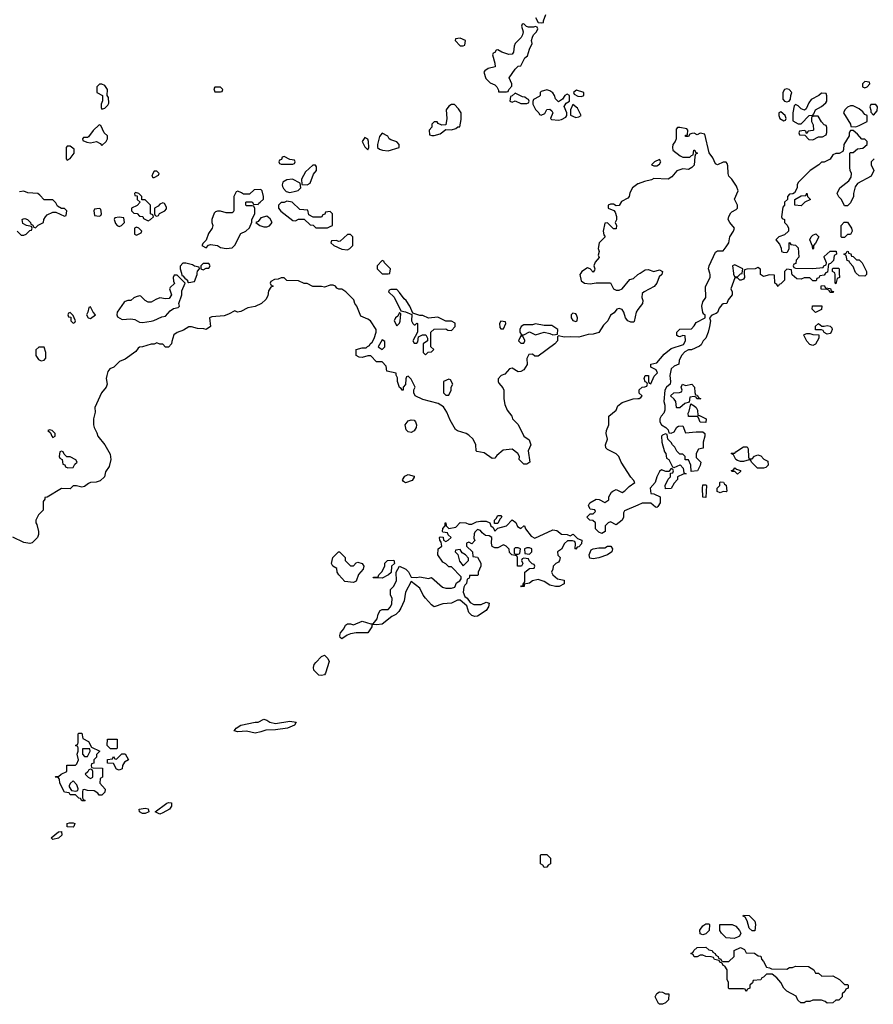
# Model space of a CAD drawing. Header units: inches. Extents: x 2701323 to 2964515, y 494916 to 722124.
# Tile 261 of 656: x 2825720 to 2831629, y 604938 to 611754. Entities that reach past the tile are written whole.
import ezdxf

# ---------------------------------------------------------------- set-up
doc = ezdxf.new("R2010")
doc.units = ezdxf.units.IN
doc.header["$MEASUREMENT"] = 0
for name, color, linetype in [('C8620', 7, 'Continuous'), ('C8621', 7, 'Continuous'), ('C8630', 7, 'Continuous'), ('C8631', 7, 'Continuous')]:
    doc.layers.add(name, color=color, linetype=linetype)

msp = doc.modelspace()

# ---------------------------------------------------------------- linework, layer by layer
at = {"layer": 'C8620', "color": 2, "elevation": 2}
for points in [[(2830000, 609747.2), (2829987.7, 609730), (2829974.6, 609665.4), (2829970, 609661.2), (2829950, 609660.9), (2829929.5, 609669.5), (2829913.2, 609690), (2829902, 609730), (2829890, 609748), (2829870, 609755.3), (2829854, 609750), (2829836, 609724), (2829810, 609708), (2829790.8, 609670), (2829761.1, 609638.9), (2829730, 609589), (2829690, 609578), (2829655.3, 609575.3), (2829590, 609556), (2829530, 609559.3), (2829490, 609555.3), (2829450, 609566), (2829442, 609558), (2829442, 609530), (2829424.7, 609510), (2829310, 609424), (2829285.2, 609425.2), (2829270, 609438), (2829244.7, 609435.3), (2829231.1, 609408.9), (2829233.7, 609366.3), (2829210, 609329.3), (2829190, 609319.3), (2829170, 609316), (2829130, 609342), (2829110, 609338), (2829078.8, 609301.2), (2829054, 609290), (2829032.7, 609267.3), (2829032, 609250), (2829038, 609238), (2829065.4, 609205.4), (2829071.3, 609190), (2829072, 609130), (2829078.8, 609090), (2829094.8, 609050), (2829126, 609010), (2829131.3, 608990), (2829170.6, 608950.6), (2829210, 608872), (2829246, 608846), (2829258, 608810), (2829241, 608770), (2829251.3, 608690), (2829230, 608678), (2829210, 608678), (2829178, 608710), (2829179, 608730), (2829169, 608750), (2829130, 608782), (2829067.1, 608772.9), (2829022.8, 608737.2), (2829010, 608718), (2828990, 608715.3), (2828935.5, 608755.5), (2828884.5, 608764.5), (2828879, 608770), (2828877.2, 608810), (2828859, 608850), (2828830, 608877.2), (2828810, 608889), (2828750, 608908), (2828738, 608918), (2828700.9, 608980.9), (2828676.5, 609036.5), (2828652.9, 609072.9), (2828616.5, 609096.5), (2828510, 609124), (2828458, 609150), (2828448, 609170), (2828448.4, 609191.6), (2828458, 609210), (2828430, 609266), (2828410, 609286), (2828398, 609282), (2828392.7, 609267.3), (2828391.6, 609228.4), (2828374, 609210), (2828374, 609190), (2828368.4, 609188.4), (2828362, 609202), (2828348.4, 609208.4), (2828335.3, 609250), (2828334.6, 609274.6), (2828326, 609294), (2828326, 609306), (2828262, 609322), (2828256.4, 609356.4), (2828230, 609386), (2828190, 609386), (2828150, 609426), (2828130, 609426), (2828090, 609415.3), (2828070, 609418), (2828048.9, 609428.9), (2828048.7, 609471.3), (2828090, 609482), (2828118, 609482), (2828127.3, 609492.7), (2828142, 609498), (2828146, 609510), (2828159, 609521), (2828174, 609546), (2828188.7, 609590), (2828188.7, 609610), (2828148, 609670), (2828130, 609682), (2828081.2, 609701.2), (2828054, 609770), (2828039, 609790), (2828033.6, 609813.6), (2827978, 609870), (2827950, 609888), (2827928.9, 609888.9), (2827915.3, 609895.3), (2827906, 609910), (2827890, 609915.3), (2827870, 609915.3), (2827830, 609902), (2827810, 609908), (2827750, 609906), (2827710, 609928), (2827688.4, 609928.4), (2827650, 609946), (2827570, 609948.7), (2827550, 609968), (2827530, 609968), (2827510, 609958), (2827483.6, 609956.4), (2827458, 609942), (2827454, 609930), (2827458, 609918), (2827474, 609910), (2827458, 609902), (2827443.6, 609876.4), (2827436.9, 609843.1), (2827423.6, 609816.4), (2827394, 609790), (2827350, 609768), (2827299.8, 609760.2), (2827250, 609734), (2827229, 609729), (2827210, 609738), (2827165.4, 609714.6), (2827135.3, 609704.7), (2827050, 609698), (2827034, 609690), (2827042, 609630), (2827010, 609608.7), (2826994, 609614), (2826950, 609615.3), (2826910, 609628.7), (2826890, 609628), (2826855.3, 609604.7), (2826810, 609588.7), (2826787.1, 609572.9), (2826772.7, 609527.3), (2826772, 609510), (2826750, 609486), (2826730, 609486), (2826710, 609508), (2826690, 609508), (2826670, 609518), (2826651.1, 609508.9), (2826630, 609508.7), (2826571.1, 609488.9), (2826550, 609488), (2826539.6, 609480.4), (2826523.6, 609456.4), (2826450, 609404), (2826411.1, 609388.9), (2826371, 609349), (2826343.5, 609336.5), (2826330, 609318), (2826322.8, 609290), (2826318.8, 609270), (2826324.7, 609230), (2826318, 609210), (2826286.8, 609170), (2826241, 609070), (2826242, 609038), (2826231.3, 608990), (2826231.3, 608950), (2826236, 608930), (2826254.4, 608894.4), (2826261, 608870), (2826310.7, 608810.7), (2826345.8, 608745.8), (2826350.6, 608710), (2826339.9, 608660.1), (2826315.3, 608624.7), (2826306.8, 608590), (2826278.4, 608561.6), (2826250, 608552.3), (2826210.7, 608549.3), (2826196, 608544), (2826170, 608522), (2826150, 608518), (2826114, 608526), (2826090, 608526), (2826070, 608506), (2826010, 608508), (2825910, 608448), (2825894, 608446), (2825894, 608434), (2825882, 608418), (2825882, 608358), (2825850, 608326), (2825832, 608290), (2825832, 608270), (2825838.8, 608258.8), (2825851, 608211), (2825850.9, 608189.1), (2825844.7, 608170), (2825806.4, 608133.6), (2825790, 608129), (2825750, 608135.3), (2825672.1, 608172.1)], [(2826839.3, 610000), (2826843.6, 609983.6), (2826850, 609982), (2826863.6, 609963.6), (2826882, 609950), (2826882, 609942), (2826890, 609934), (2826930, 609942), (2826949, 609990), (2826949.4, 610000)], [(2828224, 610000), (2828230, 609994), (2828270, 609994), (2828282, 609998), (2828282.3, 610000)], [(2829605, 610000), (2829598, 609990), (2829607.3, 609947.3), (2829630, 609931), (2829670, 609926), (2829711.6, 609931.6), (2829810, 609932), (2829831.6, 609891.6), (2829850, 609882), (2829870, 609882), (2829890, 609892), (2829944.7, 609955.3), (2829970, 609962), (2829998, 609990), (2830000, 609991.2)], [(2830000, 608393.4), (2829906, 608354), (2829899.6, 608340.4), (2829898.8, 608310), (2829890, 608288.7), (2829850, 608258), (2829810, 608278), (2829794, 608270), (2829774, 608250), (2829774, 608210), (2829750, 608198), (2829730, 608206), (2829706, 608230), (2829706, 608270), (2829687.3, 608287.3), (2829666, 608290), (2829646, 608310), (2829670, 608334), (2829690, 608334), (2829706, 608350), (2829702, 608362), (2829670, 608366), (2829666, 608370), (2829658, 608390), (2829666, 608410), (2829710, 608434), (2829731.6, 608431.6), (2829770, 608412), (2829798, 608430), (2829798, 608450), (2829816.4, 608483.6), (2829826, 608490), (2829850, 608502), (2829890, 608482), (2829910, 608492), (2829938, 608522), (2829978, 608550), (2829970, 608566), (2829950, 608586), (2829884, 608690), (2829868, 608730), (2829850, 608748), (2829790, 608778), (2829778, 608790), (2829775.3, 608810), (2829788.7, 608850), (2829779, 608890), (2829781.2, 608910), (2829799, 608950), (2829798, 609010), (2829848, 609050), (2829860.2, 609079.8), (2829890, 609104.7), (2829966, 609130), (2830000, 609131.3)]]:
    msp.add_lwpolyline(points, dxfattribs=at)
for points in [[(2826810, 609986), (2826790, 609986), (2826782, 609970), (2826784.7, 609944.7), (2826792, 609928), (2826761, 609899), (2826758, 609890), (2826772, 609850), (2826755.3, 609824.7), (2826730, 609822), (2826690, 609828.7), (2826662, 609818), (2826630, 609798), (2826610, 609798), (2826589.4, 609809.4), (2826559, 609839), (2826550, 609842), (2826525.4, 609834.6), (2826511.1, 609828.9), (2826490.7, 609809.3), (2826470, 609809), (2826450, 609804), (2826442.5, 609797.5), (2826396, 609730), (2826391.6, 609711.6), (2826398, 609698), (2826430, 609678.8), (2826490, 609684), (2826518, 609678), (2826550, 609661), (2826570, 609658), (2826630, 609666.8), (2826649.1, 609670.9), (2826703.1, 609696.9), (2826730, 609702), (2826762, 609738), (2826784.7, 609755.3), (2826818, 609762), (2826826, 609770), (2826822, 609790), (2826842, 609850), (2826842, 609878), (2826866, 609930)], [(2828330, 609886), (2828290, 609886), (2828278, 609882), (2828274, 609870), (2828312.7, 609832.7), (2828358, 609738), (2828391.6, 609731.6), (2828434, 609714), (2828432, 609670), (2828442, 609650), (2828450, 609642), (2828458, 609642), (2828470, 609654), (2828474, 609650), (2828474, 609590), (2828442, 609530), (2828450, 609514), (2828470, 609514), (2828476.4, 609523.6), (2828482, 609558), (2828508, 609572), (2828532.7, 609572.7), (2828542, 609550), (2828542, 609530), (2828514, 609510), (2828514, 609450), (2828530, 609434), (2828547.3, 609452.7), (2828570, 609454), (2828586, 609470), (2828566, 609490), (2828566, 609590), (2828590, 609612), (2828670, 609614), (2828683.6, 609603.6), (2828710, 609602), (2828735.3, 609630), (2828734, 609654), (2828710, 609668), (2828670, 609666), (2828613.6, 609693.6), (2828550, 609688.7), (2828510, 609706), (2828490, 609706), (2828442, 609722), (2828422, 609770), (2828395.3, 609810), (2828381.2, 609821.2), (2828350, 609866)], [(2826210, 609766), (2826198, 609762), (2826191.6, 609728.4), (2826182, 609710), (2826194, 609690), (2826210, 609686), (2826246, 609710), (2826228.4, 609728.4)], [(2826070, 609726), (2826058, 609722), (2826054, 609710), (2826058, 609698), (2826074, 609694), (2826074, 609670), (2826090, 609654), (2826102, 609658), (2826106, 609670), (2826098, 609690), (2826090, 609706)], [(2828350, 609726), (2828338, 609702), (2828322, 609690), (2828312, 609670), (2828330, 609634), (2828350, 609654), (2828352.9, 609667.1), (2828358, 609718)], [(2829550, 609722), (2829538, 609710), (2829538, 609690), (2829550, 609672), (2829570, 609664.7), (2829578, 609670), (2829582, 609690), (2829575.3, 609710), (2829570, 609718)], [(2829050, 609666), (2829042, 609650), (2829043.6, 609623.6), (2829050, 609614), (2829070, 609614), (2829086, 609650), (2829082, 609662)], [(2829290, 609648.7), (2829270, 609642), (2829210, 609642), (2829192, 609630), (2829182, 609610), (2829182, 609590), (2829192.7, 609572.7), (2829210, 609572), (2829250, 609594), (2829290, 609572), (2829350, 609592), (2829390, 609582), (2829410, 609572), (2829430, 609574), (2829442, 609578), (2829446, 609610), (2829403.6, 609636.4), (2829350, 609638)], [(2829190, 609566), (2829174, 609530), (2829190, 609514), (2829210, 609514), (2829218, 609530), (2829216.4, 609536.4), (2829202, 609562)], [(2825852.7, 609487.3), (2825832, 609468), (2825831.3, 609430), (2825850, 609402), (2825870, 609392), (2825890, 609398), (2825902, 609410), (2825902, 609450), (2825890, 609486)], [(2828230, 609538), (2828202, 609490), (2828230, 609472), (2828248, 609490), (2828247.3, 609527.3)], [(2828690, 609266), (2828654, 609250), (2828654, 609170), (2828670, 609154), (2828690, 609154), (2828706, 609190), (2828706, 609210), (2828718, 609230), (2828702, 609262)], [(2828430, 608895.3), (2828410, 608902), (2828394.6, 608914.6), (2828388, 608950), (2828410, 608978), (2828430, 608984.7), (2828450, 608981), (2828461, 608970), (2828466, 608950), (2828464.7, 608930), (2828450, 608908)], [(2825930, 608915.3), (2825914, 608910), (2825934, 608894), (2825942, 608870), (2825950, 608862), (2825966, 608870), (2825966, 608890), (2825946, 608910)], [(2826010, 608766), (2825998, 608762), (2825994, 608730), (2825998, 608718), (2826014, 608710), (2826018, 608678), (2826032.7, 608672.7), (2826038, 608658), (2826052.7, 608652.7), (2826090, 608654), (2826103.1, 608676.9), (2826118, 608690), (2826110, 608706), (2826070, 608728), (2826047.3, 608727.3), (2826027.3, 608747.3), (2826022, 608762)], [(2828390, 608548.7), (2828376.4, 608556.4), (2828369, 608569), (2828386, 608594), (2828410, 608604.7), (2828450, 608594), (2828450, 608586), (2828436, 608564)], [(2829190, 608232), (2829210, 608251.3), (2829214, 608250), (2829222, 608230), (2829259.8, 608179.8), (2829285.4, 608165.4), (2829410, 608222.8), (2829438, 608218), (2829470, 608192), (2829510, 608191.3), (2829530, 608182), (2829552, 608192), (2829582, 608162), (2829612, 608150), (2829610, 608126), (2829590, 608106), (2829578, 608102), (2829570, 608088), (2829566, 608090), (2829567.3, 608127.3), (2829562, 608142), (2829547.3, 608147.3), (2829512.7, 608147.3), (2829491.6, 608128.4), (2829471.1, 608088.9), (2829442, 608070), (2829446.4, 608046.4), (2829462, 608030), (2829458, 608010), (2829450, 607998), (2829431.1, 607988.9), (2829412, 607970), (2829411.3, 607950), (2829402, 607930), (2829411.3, 607910), (2829442.5, 607882.5), (2829490, 607874), (2829490, 607848), (2829454, 607830), (2829429.3, 607829.3), (2829390, 607839), (2829350, 607865.2), (2829310, 607879), (2829270.9, 607869.1), (2829250, 607854), (2829212.7, 607847.3), (2829211.3, 607830), (2829190, 607828.7), (2829194, 607834), (2829206, 607834), (2829206, 607846), (2829216.4, 607863.6), (2829218, 607930), (2829250, 607954), (2829282, 607958), (2829286, 607970), (2829282, 607982), (2829267.3, 607987.3), (2829247.3, 608007.3), (2829242, 608022), (2829210, 608026), (2829198, 608022), (2829194, 608010), (2829202, 607990), (2829194, 607970), (2829166, 607970), (2829166, 608030), (2829162, 608042), (2829126, 608050), (2829110, 608066), (2829108, 608088), (2829088.4, 608108.4), (2829070, 608118), (2829030, 608098), (2829010, 608098), (2828990, 608108), (2828986, 608130), (2828988, 608170), (2828970, 608182), (2828944, 608184), (2828921.2, 608201.2), (2828910, 608218), (2828890, 608226), (2828870, 608206), (2828865.4, 608194.6), (2828864.7, 608164.7), (2828871.6, 608148.4), (2828850, 608126), (2828830, 608138), (2828814, 608130), (2828814, 608110), (2828854, 608070), (2828858, 608038), (2828890, 608034), (2828912, 607992), (2828912, 607970), (2828894, 607930), (2828894, 607910), (2828890, 607906), (2828834, 607906), (2828834, 607894), (2828830, 607886), (2828818, 607882), (2828812, 607850), (2828801, 607839), (2828795.3, 607824.7), (2828791, 607790), (2828802, 607762), (2828818, 607750), (2828839.6, 607719.6), (2828864.7, 607704.7), (2828913.6, 607706.4), (2828950, 607722), (2828970, 607714), (2828964.7, 607690), (2828950, 607664), (2828890, 607626), (2828870, 607622.7), (2828850, 607629.2), (2828829, 607650), (2828815.3, 607695.3), (2828770, 607735.3), (2828750, 607735.3), (2828710, 607716), (2828650, 607709.3), (2828590, 607689.3), (2828570, 607704), (2828529, 607750), (2828514, 607770), (2828490, 607818), (2828430, 607866), (2828391.3, 607790), (2828381, 607730), (2828358.8, 607681.2), (2828343.6, 607656.4), (2828323.6, 607636.4), (2828296.9, 607623.1), (2828230, 607568.7), (2828190, 607564), (2828170, 607568), (2828158, 607562), (2828158, 607550), (2828130, 607508.7), (2828050, 607508.7), (2828010, 607502), (2827986, 607494), (2827950, 607468.7), (2827938, 607478), (2827935.3, 607490), (2827942, 607510), (2827963.1, 607536.9), (2827976.4, 607563.6), (2827988.4, 607571.6), (2828010, 607571.3), (2828030, 607564.7), (2828090, 607591.3), (2828150, 607572), (2828167.3, 607572.7), (2828193.6, 607606.4), (2828201.2, 607638.8), (2828216.4, 607663.6), (2828230, 607672), (2828270, 607672), (2828288, 607690), (2828295.3, 607710), (2828298, 607750), (2828286, 607770), (2828286, 607810), (2828308, 607830), (2828328.7, 607870), (2828326, 607930), (2828348.4, 607971.6), (2828394, 607950), (2828412.7, 607932.7), (2828430, 607894), (2828470, 607892), (2828490, 607898), (2828550, 607886), (2828570, 607892), (2828646, 607826), (2828670, 607818.8), (2828710, 607818.8), (2828733.2, 607826.8), (2828744.7, 607855.3), (2828766, 607870), (2828776.4, 607883.6), (2828776.4, 607896.4), (2828710, 607966), (2828690, 607966), (2828670, 607988), (2828650, 607998), (2828615.3, 608050), (2828618, 608090), (2828642, 608110), (2828638, 608138), (2828628, 608150), (2828626, 608170), (2828630, 608174), (2828652.7, 608172.7), (2828654, 608150), (2828670, 608142), (2828686, 608150), (2828706, 608170), (2828687.3, 608187.3), (2828682, 608202), (2828650, 608206), (2828646, 608210), (2828648.4, 608231.6), (2828666, 608250), (2828666, 608270), (2828670, 608272), (2828672, 608250), (2828690, 608232), (2828739, 608241), (2828770, 608274), (2828808.4, 608271.6), (2828830, 608262), (2828850, 608262), (2828883.1, 608276.9), (2828910, 608282), (2828950, 608282), (2828974, 608270), (2828982, 608250), (2828998, 608238), (2829010, 608214), (2829030, 608234), (2829090, 608251), (2829130, 608291.3), (2829153.7, 608273.7), (2829165.4, 608245.4)], [(2829030, 608266), (2829007.3, 608267.3), (2829006, 608290), (2829019, 608301), (2829030, 608322), (2829050, 608322), (2829058, 608310), (2829044.7, 608295.3)], [(2828010, 607974), (2828030, 607974), (2828050, 607994), (2828062, 607998), (2828092, 607990), (2828102, 607970), (2828098, 607950), (2828066, 607914), (2828050, 607868), (2828030, 607858), (2827970, 607866), (2827928.7, 607910), (2827918, 607930), (2827915.3, 607955.3), (2827888.7, 607970), (2827878, 607990), (2827888.7, 608030), (2827926, 608070), (2827934, 608070), (2827974, 608030), (2827974, 608010)], [(2828770, 608086), (2828738, 608082), (2828734, 608070), (2828752, 608052), (2828764.7, 608004.7), (2828790, 607974), (2828828, 608010), (2828827.3, 608027.3), (2828806, 608050), (2828783.1, 608063.1)], [(2829170, 608098), (2829150, 608098), (2829142, 608090), (2829142, 608062), (2829150, 608054), (2829170, 608054), (2829182, 608058), (2829186, 608090)], [(2829250, 608098), (2829230, 608098), (2829214, 608090), (2829218, 608058), (2829250, 608054), (2829266, 608070), (2829266, 608090)], [(2829690, 608020.9), (2829667, 608027), (2829661.2, 608050), (2829675.3, 608084.7), (2829690, 608092), (2829730, 608098), (2829770, 608098), (2829789.4, 608110.6), (2829812, 608110), (2829824.7, 608090), (2829818, 608070), (2829790, 608049), (2829730, 608029.2)], [(2828230, 607888), (2828166, 607890), (2828170, 607894), (2828202, 607898), (2828206, 607910), (2828230, 607934), (2828247.3, 607972.7), (2828248.4, 607991.6), (2828266, 608010), (2828310, 608012), (2828314, 607990), (2828294, 607970), (2828292.7, 607927.3), (2828274, 607910)], [(2827810, 607214), (2827790, 607217.2), (2827757.2, 607250), (2827753.2, 607270), (2827759, 607290), (2827770, 607304.7), (2827810, 607344.7), (2827830, 607354), (2827852.7, 607332.7), (2827862, 607310), (2827838, 607230), (2827830, 607218)], [(2827490, 606882.8), (2827590, 606898.8), (2827634, 606890), (2827622, 606870), (2827574, 606850), (2827490, 606837.2), (2827423.5, 606836.5), (2827390, 606825.2), (2827350, 606814), (2827290, 606829), (2827230, 606824), (2827206, 606830), (2827218, 606850), (2827250, 606870.7), (2827350, 606891.3), (2827370, 606891.3), (2827410, 606911.3), (2827430, 606904.7), (2827450.8, 606890.8)], [(2826270, 606386), (2826260.4, 606400.4), (2826236.4, 606416.4), (2826190, 606418), (2826170, 606426), (2826158, 606422), (2826154, 606410), (2826154, 606370), (2826158, 606358), (2826174, 606350), (2826170, 606346), (2826150, 606346), (2826142, 606362), (2826130, 606366), (2826107.3, 606387.3), (2826070, 606388.7), (2826062, 606402), (2826030, 606406), (2825998, 606470), (2825996.4, 606496.4), (2825987.3, 606507.3), (2825966, 606510), (2825970, 606514), (2825990, 606514), (2826008.4, 606531.6), (2826046, 606550), (2826047.3, 606592.7), (2826107.3, 606592.7), (2826116.4, 606603.6), (2826128, 606630), (2826118, 606670), (2826126, 606690), (2826126, 606710), (2826122, 606722), (2826106, 606730), (2826122, 606738), (2826126, 606750), (2826126, 606810), (2826130, 606814), (2826150, 606814), (2826158, 606778), (2826196.9, 606756.9), (2826218, 606718), (2826274, 606690), (2826252.7, 606667.3), (2826251.3, 606648.7), (2826234, 606630), (2826232.7, 606607.3), (2826218, 606602), (2826214, 606590), (2826218, 606578), (2826230, 606574), (2826292.7, 606572.7), (2826294, 606510), (2826278, 606502), (2826274, 606470), (2826311.6, 606428.4), (2826310, 606406), (2826290, 606386)], [(2826350, 606706), (2826326, 606730), (2826327.3, 606772.7), (2826394, 606774), (2826394, 606710), (2826390, 606706)], [(2826206, 606706), (2826154, 606706), (2826154, 606670), (2826170, 606654), (2826190, 606654), (2826208, 606690)], [(2826410, 606558), (2826390, 606566), (2826370, 606606), (2826327.3, 606607.3), (2826328.4, 606631.6), (2826362, 606638), (2826370, 606654), (2826378, 606638), (2826390, 606634), (2826427.3, 606672.7), (2826450, 606672), (2826474, 606630), (2826444.7, 606615.3), (2826432, 606590), (2826430, 606568)], [(2826210, 606566), (2826198, 606562), (2826192.7, 606547.3), (2826174, 606530), (2826194, 606510), (2826210, 606502), (2826226, 606510), (2826226, 606550), (2826222, 606562)], [(2826090, 606486), (2826070, 606466), (2826062, 606450), (2826063.6, 606443.6), (2826078, 606418), (2826110, 606414), (2826122, 606418), (2826126, 606430), (2826116.4, 606456.4)], [(2826570, 606259), (2826549.3, 606270), (2826548, 606290), (2826590, 606296), (2826610, 606291), (2826614, 606270), (2826610, 606269), (2826590, 606259)], [(2826690, 606255.3), (2826658, 606270), (2826738, 606330), (2826750, 606336), (2826770, 606332), (2826771, 606310), (2826758, 606290), (2826710, 606264)], [(2826090, 606165.2), (2826050, 606166), (2826048.7, 606190), (2826065.2, 606194.8), (2826090, 606194.8), (2826102, 606190), (2826096, 606170)], [(2825950, 606078), (2825938, 606090), (2825990, 606132), (2826010, 606134), (2826011, 606110), (2825990, 606088)], [(2829350, 605886), (2829342, 605902), (2829326, 605910), (2829326, 605970), (2829330, 605974), (2829370, 605974), (2829394, 605950), (2829394, 605910), (2829378, 605902), (2829370, 605888)]]:
    msp.add_lwpolyline(points, close=True, dxfattribs=at)
at = {"layer": 'C8621', "color": 2, "elevation": 2}
for points in [[(2829291.3, 611770), (2829310, 611734), (2829330, 611732), (2829346, 611734), (2829346, 611746), (2829362, 611790)], [(2830000, 610616.6), (2829962, 610590), (2829943.6, 610556.4), (2829938, 610530), (2829930, 610518), (2829885.4, 610494.6), (2829870, 610468), (2829850, 610466), (2829830, 610478), (2829810, 610478), (2829794, 610470), (2829794, 610450), (2829832.7, 610432.7), (2829842, 610422), (2829851, 610391), (2829850.9, 610369.1), (2829842, 610350), (2829851.3, 610330), (2829850, 610306), (2829830, 610306), (2829790, 610348), (2829770, 610346), (2829758, 610290), (2829763.6, 610263.6), (2829774, 610250), (2829732, 610210), (2829724.7, 610170), (2829731.3, 610150), (2829724.7, 610124.7), (2829732, 610108), (2829703.6, 610076.4), (2829694, 610050), (2829702, 610030), (2829699.6, 610020.4), (2829690, 610006), (2829668.4, 610028.4), (2829650, 610035.3), (2829612, 610010), (2829605, 610000)], [(2825702, 610290), (2825730, 610262), (2825750, 610262), (2825766, 610270), (2825790, 610294), (2825802, 610298), (2825806, 610310), (2825802, 610322), (2825768.4, 610328.4), (2825742, 610342), (2825738, 610370), (2825744.7, 610375.3), (2825756.9, 610376.9), (2825774, 610370), (2825794, 610350), (2825798, 610338), (2825810, 610334), (2825818, 610318), (2825830, 610314), (2825848.4, 610331.6), (2825886, 610350), (2825888, 610370), (2825898, 610390), (2825910, 610402), (2825950, 610422), (2825970, 610422), (2826030, 610394), (2826042, 610398), (2826046, 610430), (2826030, 610446), (2826010, 610446), (2825982, 610462), (2825970, 610486), (2825950, 610506), (2825890, 610508), (2825860.4, 610540.4), (2825846, 610550), (2825776.4, 610556.4), (2825750, 610568), (2825718, 610562)], [(2826949.4, 610000), (2826950, 610014), (2826966, 610030), (2826962, 610042), (2826930, 610048), (2826916.4, 610056.4), (2826870, 610068.7), (2826850, 610068), (2826831.6, 610048.4), (2826831.3, 610030), (2826839.3, 610000)], [(2828282.3, 610000), (2828286, 610030), (2828246, 610070), (2828242, 610082), (2828230, 610086), (2828194, 610050), (2828194, 610030), (2828224, 610000)]]:
    msp.add_lwpolyline(points, dxfattribs=at)
for points in [[(2829210, 611726), (2829198, 611722), (2829194, 611710), (2829204.7, 611670), (2829201, 611650), (2829191.3, 611630), (2829150.6, 611589.4), (2829142.8, 611570), (2829138.8, 611530), (2829130, 611515.3), (2829106, 611514), (2829058, 611530), (2829030, 611546), (2829018, 611542), (2829010, 611526), (2828998, 611522), (2828994, 611510), (2829010, 611454), (2829011.3, 611428.7), (2828963.5, 611416.5), (2828939.6, 611400.4), (2828932, 611390), (2828946.4, 611346.4), (2828976.9, 611316.9), (2829010, 611302), (2829022, 611290), (2829034, 611266), (2829034, 611254), (2829090, 611254), (2829102, 611258), (2829106, 611270), (2829127.3, 611292.7), (2829128, 611310), (2829108.4, 611351.6), (2829150, 611412), (2829170, 611432), (2829190, 611434), (2829218, 611490), (2829235.3, 611504.7), (2829248.7, 611550), (2829268.7, 611590), (2829264, 611610), (2829270, 611634), (2829278, 611650), (2829298, 611670), (2829306, 611690), (2829302, 611702), (2829290, 611706), (2829278, 611702), (2829243.1, 611703.1), (2829228, 611708)], [(2828770, 611626), (2828738, 611622), (2828734, 611610), (2828770, 611574), (2828790, 611574), (2828802, 611578), (2828806, 611610)], [(2826290, 611308), (2826272.7, 611307.3), (2826254, 611290), (2826254, 611250), (2826294, 611230), (2826292.7, 611192.7), (2826284.7, 611170), (2826285.4, 611145.4), (2826290, 611134), (2826310, 611142), (2826330, 611162), (2826336.4, 611176.4), (2826334.6, 611214.6), (2826326, 611230), (2826328, 611270), (2826310, 611298)], [(2827110, 611286), (2827070, 611286), (2827064.7, 611275.3), (2827070, 611254), (2827110, 611254), (2827122, 611258), (2827126, 611270)], [(2829370, 611268.7), (2829330, 611258), (2829322, 611250), (2829322, 611230), (2829316.9, 611223.1), (2829278, 611202), (2829272.7, 611187.3), (2829272, 611170), (2829291.6, 611131.6), (2829314, 611110), (2829318, 611098), (2829330, 611094), (2829354.6, 611105.4), (2829370, 611132), (2829390, 611134), (2829403.6, 611123.6), (2829411.3, 611110), (2829394, 611070), (2829402, 611062), (2829450, 611058), (2829470, 611062), (2829500.4, 611079.6), (2829508, 611090), (2829508, 611110), (2829488, 611152), (2829503.1, 611176.9), (2829526, 611190), (2829526, 611230), (2829510, 611238), (2829494, 611230), (2829476.9, 611203.1), (2829450, 611186), (2829430, 611206), (2829422, 611230), (2829410, 611248), (2829390, 611262)], [(2829574, 611266), (2829554, 611250), (2829558, 611238), (2829583.6, 611223.6), (2829610, 611222), (2829626, 611230), (2829626, 611250)], [(2829150, 611246), (2829130, 611226), (2829118, 611222), (2829114, 611190), (2829130, 611182), (2829150, 611192), (2829190, 611174), (2829230, 611174), (2829242, 611178), (2829246, 611190), (2829242, 611202), (2829227.3, 611207.3), (2829218, 611218), (2829200.4, 611220.4)], [(2828730, 611168), (2828710, 611168), (2828690, 611155.3), (2828671.3, 611130), (2828677.3, 611070), (2828670, 611026), (2828643.1, 611023.1), (2828616.4, 611036.4), (2828610, 611046), (2828590, 611046), (2828574, 611030), (2828574, 611010), (2828554, 610990), (2828558, 610958), (2828572.7, 610952.7), (2828590, 610952), (2828630, 610964.7), (2828670, 610994), (2828710, 610992), (2828739, 611001), (2828752.7, 611012.7), (2828767.3, 611012.7), (2828777.2, 611062.8), (2828775.3, 611110), (2828758, 611138)], [(2829550, 611166), (2829532, 611130), (2829532.7, 611092.7), (2829570, 611078), (2829590, 611082), (2829606, 611090), (2829598, 611110), (2829580.4, 611140.4)], [(2826270, 611026), (2826230, 610988), (2826196.9, 610943.1), (2826190, 610938), (2826162, 610938), (2826154, 610930), (2826158, 610918), (2826185.4, 610905.4), (2826210, 610902), (2826251.6, 610911.6), (2826276.9, 610896.9), (2826290, 610882), (2826318, 610910), (2826328, 610930), (2826328, 610950), (2826306, 610970), (2826282, 611022)], [(2828110, 610938), (2828092, 610910), (2828110, 610874), (2828130, 610854), (2828138, 610870), (2828135.3, 610910), (2828130, 610926)], [(2828230, 610968), (2828210, 610946), (2828198, 610890), (2828198, 610870), (2828210, 610858), (2828230.9, 610850.9), (2828270, 610846.8), (2828346, 610870), (2828348, 610890), (2828330, 610908), (2828290, 610922), (2828278, 610930), (2828268.4, 610948.4)], [(2826070, 610878), (2826050, 610878), (2826042, 610870), (2826042, 610790), (2826050, 610782), (2826070, 610792), (2826098, 610830), (2826098, 610858)], [(2827550, 610806), (2827538, 610802), (2827532.7, 610787.3), (2827518, 610782), (2827514, 610770), (2827518, 610758), (2827530, 610754), (2827610, 610754), (2827622, 610758), (2827626, 610770), (2827622, 610782), (2827590, 610786)], [(2827750, 610748), (2827699.6, 610700.4), (2827672, 610650), (2827674, 610614), (2827710, 610611.3), (2827730, 610622), (2827754.6, 610685.4), (2827775.3, 610710), (2827774.6, 610734.6), (2827767.3, 610747.3)], [(2826670, 610706), (2826650, 610706), (2826642, 610690), (2826634, 610670), (2826642, 610662), (2826650, 610662), (2826682, 610678), (2826686, 610690)], [(2827609, 610649), (2827570, 610646), (2827541, 610630), (2827536.3, 610610), (2827539.1, 610599.1), (2827545.8, 610585.8), (2827565.5, 610565.5), (2827590, 610558.8), (2827630, 610566), (2827648.4, 610571.6), (2827666, 610590), (2827662, 610622)], [(2827390, 610578), (2827343.6, 610576.4), (2827310, 610546), (2827270, 610546), (2827256.4, 610556.4), (2827230, 610566), (2827218, 610562), (2827202, 610530), (2827202, 610430), (2827198, 610422), (2827190, 610418), (2827150, 610418), (2827110, 610429), (2827090, 610429), (2827076, 610424), (2827066, 610414), (2827051, 610370), (2827051, 610350), (2827058, 610330), (2827052, 610310), (2827027.1, 610272.9), (2827012, 610228), (2826990, 610206), (2826982, 610190), (2827010, 610174), (2827027.3, 610192.7), (2827042, 610198), (2827090, 610190.8), (2827110, 610178), (2827150, 610171), (2827190, 610174), (2827210, 610194), (2827250, 610274), (2827286, 610290), (2827310, 610314), (2827327.3, 610352.7), (2827328, 610370), (2827348, 610410), (2827347.3, 610447.3), (2827342, 610462), (2827330, 610466), (2827290, 610466), (2827286, 610470), (2827286, 610490), (2827290, 610494), (2827330, 610494), (2827338, 610478), (2827370, 610474), (2827375.3, 610484.7), (2827386, 610490), (2827407.3, 610512.7), (2827408, 610530), (2827398, 610570)], [(2826522, 610558), (2826514, 610550), (2826518, 610538), (2826534, 610534), (2826534, 610510), (2826554, 610490), (2826532.7, 610467.3), (2826494, 610450), (2826494, 610430), (2826510, 610414), (2826532.7, 610412.7), (2826550, 610394), (2826572.7, 610392.7), (2826578, 610378), (2826610, 610362), (2826626, 610370), (2826646, 610390), (2826642, 610402), (2826626, 610410), (2826626, 610470), (2826590, 610506), (2826566, 610506), (2826566, 610530), (2826546, 610550)], [(2826270, 610446), (2826238, 610442), (2826234, 610430), (2826238, 610398), (2826270, 610394), (2826282, 610398), (2826286, 610410), (2826282, 610442)], [(2826710, 610486), (2826690, 610478), (2826678, 610462), (2826654, 610450), (2826654, 610410), (2826658, 610398), (2826670, 610394), (2826682, 610398), (2826687.3, 610412.7), (2826726, 610430), (2826736.4, 610443.6), (2826736.4, 610456.4), (2826722, 610482)], [(2827570, 610498), (2827550, 610488.7), (2827530, 610488), (2827512, 610470), (2827512, 610450), (2827527.9, 610427.9), (2827610, 610364.7), (2827630, 610362), (2827650, 610374), (2827690, 610374), (2827730, 610334), (2827752, 610332), (2827770, 610314), (2827850, 610314), (2827870, 610322), (2827886, 610330), (2827886, 610410), (2827870, 610426), (2827838, 610422), (2827832.7, 610407.3), (2827818, 610402), (2827810, 610386), (2827752.7, 610387.3), (2827722, 610402), (2827715.3, 610435.3), (2827660.4, 610440.4), (2827606, 610490)], [(2826410, 610388), (2826378, 610382), (2826374, 610370), (2826383.6, 610343.6), (2826394, 610330), (2826410, 610322), (2826426, 610330), (2826446, 610350), (2826442, 610382)], [(2827430, 610394), (2827390, 610382), (2827370, 610358), (2827354, 610350), (2827382, 610330), (2827410, 610320.7), (2827430, 610320.7), (2827450, 610326.8), (2827469, 610350), (2827454.8, 610374.8)], [(2826530, 610318), (2826514, 610310), (2826514, 610270), (2826530, 610262), (2826562, 610278), (2826566, 610290), (2826546, 610310)], [(2828010, 610266), (2827990, 610266), (2827939.6, 610220.4), (2827930, 610218), (2827910, 610226), (2827878, 610222), (2827874, 610210), (2827894, 610190), (2827950, 610164.7), (2827990, 610162), (2828006, 610170), (2828026, 610190), (2828026, 610250)], [(2827030, 610066), (2826990, 610066), (2826974, 610050), (2826974, 610030), (2826990, 610022), (2827010, 610034), (2827030, 610034), (2827038, 610050)]]:
    msp.add_lwpolyline(points, close=True, dxfattribs=at)
at = {"layer": 'C8630', "color": 2, "elevation": 2}
for points in [[(2830735, 610000), (2830738, 609970), (2830730, 609958), (2830714, 609950), (2830706, 609950), (2830690, 609966), (2830670, 609966), (2830642, 609890), (2830651.3, 609870), (2830651, 609850), (2830624.7, 609815.3), (2830614, 609790), (2830590, 609788), (2830579.6, 609780.4), (2830562, 609758), (2830550, 609728), (2830541, 609719), (2830511.6, 609708.4), (2830494, 609690), (2830502, 609670), (2830496, 609630), (2830486.8, 609590), (2830470.6, 609549.4), (2830451.3, 609530), (2830436.9, 609503.1), (2830425.4, 609494.6), (2830371.6, 609468.4), (2830350, 609468), (2830324.7, 609455.3), (2830302, 609430), (2830286, 609394), (2830282, 609370), (2830250, 609355.3), (2830230, 609338), (2830221, 609290), (2830224.7, 609250), (2830222, 609230), (2830198, 609210), (2830186, 609190), (2830178, 609110), (2830185.4, 609085.4), (2830186, 609050), (2830178, 609030), (2830161, 609010), (2830151.3, 608990), (2830152, 608970), (2830162, 608950), (2830194, 608930), (2830210, 608914), (2830214, 608894), (2830230, 608892), (2830250, 608902), (2830270, 608934), (2830280.4, 608939.6), (2830310, 608942), (2830330, 608894), (2830402, 608902), (2830450, 608902), (2830462, 608890), (2830462, 608870), (2830452, 608830), (2830451.6, 608788.4), (2830418, 608782), (2830402, 608750), (2830403.6, 608723.6), (2830434, 608690), (2830431.6, 608668.4), (2830412, 608630), (2830367.3, 608627.3), (2830366, 608670), (2830350, 608706), (2830327.3, 608707.3), (2830326, 608730), (2830310, 608746), (2830290, 608746), (2830270, 608766), (2830255.3, 608795.3), (2830238, 608810), (2830230, 608826), (2830206, 608850), (2830202, 608882), (2830190, 608886), (2830170, 608878), (2830162, 608870), (2830164.7, 608830), (2830183.6, 608763.6), (2830194, 608750), (2830198, 608718), (2830214, 608710), (2830238, 608658), (2830250, 608654), (2830292.7, 608672.7), (2830314, 608650), (2830318, 608618), (2830334, 608610), (2830312.7, 608607.3), (2830274, 608590), (2830274, 608570), (2830250, 608546), (2830230, 608508), (2830190, 608506), (2830188, 608530), (2830210, 608574), (2830226, 608590), (2830226, 608614), (2830242, 608618), (2830246, 608630), (2830242, 608642), (2830230, 608646), (2830214, 608626), (2830192.7, 608627.3), (2830162, 608638), (2830150, 608626), (2830131.3, 608590), (2830118, 608550), (2830084.7, 608510), (2830090, 608474), (2830110, 608472), (2830154, 608450), (2830154, 608410), (2830136.9, 608383.1), (2830130, 608378), (2830120.4, 608380.4), (2830090, 608406), (2830030, 608406), (2830000, 608393.4)], [(2830000, 609131.3), (2830008.4, 609131.6), (2830020.4, 609139.6), (2830028, 609150), (2830009, 609169), (2830009.3, 609190.7), (2830030, 609211.3), (2830048, 609212), (2830062, 609218), (2830066, 609230), (2830062, 609242), (2830050, 609246), (2830042, 609270), (2830048.7, 609290), (2830074, 609290), (2830074, 609250), (2830078, 609238), (2830090, 609234), (2830113.2, 609286.8), (2830135.3, 609310), (2830126, 609330), (2830089, 609349), (2830088, 609370), (2830130, 609378), (2830182, 609438), (2830230, 609478), (2830315.3, 609504.7), (2830328, 609530), (2830326, 609566), (2830310, 609568), (2830290, 609558), (2830280.4, 609560.4), (2830268.4, 609568.4), (2830270, 609592), (2830290, 609611.3), (2830370, 609614), (2830390, 609634), (2830403.1, 609656.9), (2830466, 609690), (2830466, 609710), (2830455.3, 609715.3), (2830450, 609726), (2830441.2, 609770), (2830450, 609802), (2830468.7, 609830), (2830468, 609908), (2830499, 609970), (2830499, 609990), (2830496.5, 610000)], [(2830167.1, 610000), (2830164.7, 609990), (2830147.1, 609972.9), (2830130.5, 609929.5), (2830113.2, 609906.8), (2830042, 609870), (2830030, 609858), (2830026, 609830), (2830034, 609810), (2830030.7, 609790), (2830000, 609747.2)], [(2830000, 609991.2), (2830014.2, 610000)], [(2830660.7, 610000), (2830662, 609990), (2830670, 609974), (2830690, 609974), (2830710, 609994), (2830722, 609998), (2830722.3, 610000)], [(2831014, 610000), (2831014, 609950), (2830990, 609926), (2830978, 609922), (2830970, 609906), (2830962, 609922), (2830948, 609930), (2830946, 609986), (2830910, 609988), (2830870, 609975.3), (2830849, 609989), (2830848.5, 610000)], [(2831297, 610000), (2831290, 609986), (2831258, 609982), (2831252.7, 609967.3), (2831238, 609962), (2831232.7, 609947.3), (2831210, 609946), (2831190, 609966), (2831150, 609966), (2831130, 609958), (2831100.4, 609960.4), (2831067.3, 609987.3), (2831065.4, 610000)], [(2831393, 610000), (2831394, 609970), (2831378, 609962), (2831370, 609926), (2831366, 609930), (2831366, 609990), (2831362.7, 610000)], [(2831582, 610000), (2831582, 609990), (2831570, 609978), (2831530, 609982), (2831509.9, 610000)]]:
    msp.add_lwpolyline(points, dxfattribs=at)
for points in [[(2831330, 609866), (2831322, 609882), (2831310, 609886), (2831268.4, 609888.4), (2831267.3, 609912.7), (2831290, 609914), (2831298, 609898), (2831332.7, 609892.7), (2831338, 609878), (2831352.7, 609872.7), (2831350, 609866)], [(2831230, 609728), (2831206, 609750), (2831207.3, 609772.7), (2831272.7, 609772.7), (2831271.1, 609748.9)], [(2831290, 609632), (2831310, 609638), (2831330, 609632), (2831342, 609622), (2831344.7, 609610), (2831338, 609590), (2831330, 609582), (2831310, 609578), (2831288, 609588), (2831282, 609602), (2831270, 609606), (2831230, 609606), (2831228.4, 609631.6), (2831250, 609652), (2831272.7, 609632.7)], [(2831210, 609498), (2831190, 609506), (2831168.4, 609528.4), (2831148, 609570), (2831150, 609574), (2831170, 609582), (2831190, 609582), (2831210, 609574), (2831252.7, 609572.7), (2831252, 609550), (2831230, 609508)], [(2830330, 609222), (2830374, 609230), (2830391.1, 609211.1), (2830392.7, 609172.7), (2830398, 609158), (2830410, 609154), (2830418, 609138), (2830434, 609130), (2830408.4, 609128.4), (2830402, 609142), (2830390, 609146), (2830358, 609142), (2830354, 609106), (2830323.6, 609096.4), (2830290, 609068), (2830270, 609066), (2830266, 609070), (2830262, 609110), (2830250, 609128), (2830226, 609150), (2830248.4, 609171.6), (2830287.3, 609172.7), (2830302, 609178), (2830306, 609190), (2830298, 609210), (2830308.4, 609231.6)], [(2830414, 609014), (2830426, 609014), (2830472, 608990), (2830470, 608966), (2830430, 608968), (2830418, 608998), (2830410, 609006), (2830350, 609006), (2830348, 609030), (2830355.3, 609044.7), (2830366, 609094), (2830390, 609082), (2830402, 609070), (2830411.3, 609050)], [(2830770, 608714), (2830790, 608714), (2830807.3, 608732.7), (2830830, 608742), (2830850, 608734), (2830871.6, 608711.6), (2830898, 608698), (2830902, 608670), (2830885.4, 608654.6), (2830870, 608648.7), (2830828.4, 608648.4), (2830786, 608690), (2830782, 608702), (2830770, 608706), (2830730, 608695.3), (2830710, 608695.3), (2830690, 608702), (2830678, 608710), (2830662, 608742), (2830646, 608750), (2830650, 608754), (2830670, 608754), (2830676.4, 608763.6), (2830730, 608798), (2830756, 608796), (2830763.6, 608783.6), (2830764.7, 608724.7)], [(2830690, 608608), (2830670, 608626), (2830650, 608626), (2830647.3, 608632.7), (2830662, 608638), (2830670, 608652), (2830682, 608642), (2830710, 608634), (2830710, 608626)], [(2830470, 608446), (2830448, 608448), (2830446, 608510), (2830450, 608534), (2830470, 608534), (2830474, 608530)], [(2830610, 608486), (2830590, 608488), (2830570, 608478), (2830548.4, 608488.4), (2830548.4, 608511.6), (2830566, 608530), (2830566, 608550), (2830570, 608554), (2830592.7, 608552.7), (2830598, 608538), (2830611.6, 608531.6), (2830614, 608490)], [(2830790, 605446), (2830770, 605466), (2830756.4, 605516.4), (2830742, 605542), (2830728, 605548), (2830730, 605554), (2830770, 605552), (2830810, 605514), (2830814, 605490), (2830810, 605446)], [(2830450, 605418), (2830430, 605426), (2830428.4, 605451.6), (2830450, 605482), (2830470, 605494), (2830490, 605494), (2830494, 605490), (2830492, 605450), (2830470, 605426)], [(2830665.4, 605394.6), (2830610, 605398), (2830578, 605430), (2830566, 605450), (2830566, 605490), (2830651.3, 605491.3), (2830678, 605478), (2830702, 605450), (2830712, 605430), (2830702, 605410), (2830690, 605402)], [(2830590, 605234), (2830630, 605234), (2830666, 605270), (2830666, 605310), (2830710, 605331.3), (2830736.9, 605316.9), (2830750, 605294), (2830807.3, 605292.7), (2830832.7, 605272.7), (2830850, 605272), (2830854, 605250), (2830870, 605234), (2830890, 605194), (2830911.6, 605191.6), (2830923.6, 605183.6), (2831030, 605182), (2831050, 605192), (2831070, 605192), (2831090, 605202), (2831179.6, 605199.6), (2831216.9, 605176.9), (2831230, 605154), (2831250, 605154), (2831272.7, 605132.7), (2831350, 605134), (2831394, 605110), (2831430, 605074), (2831450, 605074), (2831454, 605070), (2831454, 605050), (2831438, 605042), (2831432.7, 605027.3), (2831414, 605010), (2831414, 604990), (2831390, 604966), (2831370, 604966), (2831350, 604948), (2831310, 604946), (2831296.4, 604956.4), (2831270, 604966), (2831210, 604966), (2831190, 604958), (2831163.6, 604956.4), (2831150, 604948), (2831128.4, 604948.4), (2831107.3, 604967.3), (2831094.6, 604994.6), (2831030, 605028), (2831009.1, 605049.1), (2830988.4, 605088.4), (2830960.4, 605120.4), (2830930, 605146), (2830890, 605146), (2830870, 605126), (2830858, 605122), (2830851.6, 605108.4), (2830798, 605102), (2830792.7, 605087.3), (2830774, 605070), (2830774, 605050), (2830758, 605042), (2830750, 605026), (2830742, 605042), (2830730, 605046), (2830630, 605046), (2830626, 605050), (2830626, 605090), (2830618, 605110), (2830616.4, 605176.4), (2830602, 605202), (2830590, 605206), (2830582, 605222), (2830566, 605230), (2830562, 605242), (2830530, 605248), (2830522, 605262), (2830507.3, 605267.3), (2830470, 605268), (2830450, 605278), (2830430, 605278), (2830410, 605266), (2830390, 605266), (2830382, 605282), (2830366, 605290), (2830382, 605298), (2830386, 605310), (2830410, 605332), (2830470, 605334), (2830490, 605314), (2830514, 605310), (2830518, 605298), (2830534, 605290), (2830538, 605278), (2830554, 605270), (2830558, 605258), (2830574, 605250), (2830578, 605238)], [(2830150, 604938), (2830143.1, 604943.1), (2830118, 604990), (2830130, 605012), (2830150, 605024.7), (2830170, 605022), (2830191.6, 605011.6), (2830214, 605010), (2830212, 604970), (2830190, 604948), (2830170, 604938)]]:
    msp.add_lwpolyline(points, close=True, dxfattribs=at)
at = {"layer": 'C8631', "color": 2, "elevation": 2}
for points in [[(2831030, 611275.3), (2831014, 611270), (2831002, 611250), (2831003.6, 611203.6), (2831014, 611190), (2831030, 611184.7), (2831046, 611190), (2831056.4, 611203.6), (2831058, 611230), (2831066, 611250), (2831046, 611270)], [(2831570, 611326), (2831554, 611310), (2831554, 611290), (2831570, 611282), (2831586, 611290), (2831606, 611310), (2831602, 611322)], [(2831270, 611246), (2831251.6, 611228.4), (2831199.6, 611200.4), (2831182, 611178), (2831163.6, 611136.4), (2831151.6, 611128.4), (2831130, 611138), (2831110, 611158), (2831090, 611166), (2831082, 611158), (2831071.3, 611110), (2831072.7, 611052.7), (2831110, 611032), (2831130, 611034), (2831186, 611090), (2831210, 611094), (2831218, 611102), (2831228.9, 611131.1), (2831270, 611152), (2831300.4, 611179.6), (2831308, 611190), (2831307.3, 611227.3), (2831302, 611242)], [(2831490, 611158), (2831470, 611158), (2831450, 611148), (2831432, 611130), (2831422, 611110), (2831472, 611030), (2831474, 611014), (2831507.3, 611012.7), (2831530, 611022), (2831586, 611050), (2831586, 611090), (2831570, 611098), (2831557.2, 611117.2), (2831530, 611138)], [(2831647.3, 611167.3), (2831612.7, 611167.3), (2831604.7, 611150), (2831612.7, 611127.3), (2831612.7, 611112.7), (2831630, 611094), (2831656.4, 611123.6), (2831658, 611150)], [(2830990, 611115.3), (2830974, 611110), (2830974, 611090), (2830982, 611070), (2831010, 611054), (2831022, 611058), (2831026, 611070), (2831018, 611090)], [(2831247.3, 611087.3), (2831212.7, 611087.3), (2831202, 611078), (2831202, 611050), (2831212.7, 611027.3), (2831214, 610990), (2831210, 610986), (2831178, 610982), (2831170, 610966), (2831166, 610966), (2831162, 610982), (2831150, 610986), (2831118, 610982), (2831114, 610970), (2831118, 610958), (2831154, 610954), (2831183.6, 610923.6), (2831210, 610922), (2831250, 610942), (2831276.4, 610943.6), (2831302, 610958), (2831307.3, 610972.7), (2831307.3, 611007.3), (2831302, 611022), (2831290, 611026), (2831270, 611046)], [(2830150, 610786), (2830114, 610770), (2830094, 610750), (2830110, 610742), (2830130, 610742), (2830150, 610754), (2830158, 610770)], [(2831130, 610466), (2831086, 610470), (2831086, 610510), (2831130, 610534), (2831162, 610538), (2831170, 610552), (2831174, 610530), (2831194, 610510), (2831154, 610490)], [(2831410, 610246), (2831406, 610250), (2831406, 610330), (2831428.4, 610351.6), (2831450, 610352), (2831478, 610310), (2831482, 610290), (2831470, 610266), (2831450, 610266), (2831430, 610246)], [(2831210, 610166), (2831207.3, 610187.3), (2831188.9, 610231.1), (2831198, 610250), (2831210, 610262), (2831231.1, 610271.1), (2831252, 610250), (2831230, 610206), (2831214, 610190), (2831214, 610170)]]:
    msp.add_lwpolyline(points, close=True, dxfattribs=at)
for points in [[(2830496.5, 610000), (2830489, 610030), (2830493.2, 610050), (2830536.4, 610143.6), (2830550, 610154), (2830590, 610154), (2830610, 610182), (2830628.7, 610210), (2830635.3, 610250), (2830662, 610290), (2830668, 610310), (2830635.3, 610350), (2830625.2, 610370), (2830629.4, 610390.6), (2830643.2, 610416.8), (2830650, 610424.7), (2830680.4, 610439.6), (2830688, 610450), (2830688.7, 610470), (2830669.2, 610510.8), (2830694, 610570), (2830682, 610602), (2830649.3, 610649.3), (2830629, 610670), (2830624, 610690), (2830623.1, 610743.1), (2830618, 610758), (2830610, 610768), (2830590, 610768), (2830550, 610748.7), (2830536.4, 610756.4), (2830518, 610798), (2830492.9, 610832.9), (2830462, 610962), (2830430, 610968), (2830410, 610958), (2830390, 610968), (2830372.7, 610967.3), (2830358, 610962), (2830350, 610946), (2830330, 610946), (2830330, 610954), (2830342, 610958), (2830346, 610990), (2830338, 610998), (2830290, 611008), (2830272.7, 611007.3), (2830263.6, 610996.4), (2830264.7, 610930), (2830258, 610910), (2830242, 610890), (2830238, 610870), (2830242, 610850), (2830291.1, 610811.1), (2830310, 610802), (2830358, 610802), (2830370, 610814), (2830382, 610818), (2830386, 610850), (2830394, 610850), (2830398, 610838), (2830411.3, 610830), (2830398, 610822), (2830392.7, 610807.3), (2830390, 610746), (2830374, 610730), (2830350, 610718), (2830310, 610722), (2830270, 610708.7), (2830233.4, 610666.6), (2830210, 610649), (2830110, 610655.3), (2830093.7, 610646.3), (2830045.2, 610634.8), (2830002, 610618), (2830000, 610616.6)], [(2831634, 610790), (2831614, 610770), (2831614, 610750), (2831632, 610710), (2831614, 610670), (2831519.6, 610620.4), (2831503.6, 610596.4), (2831491.3, 610550), (2831491.3, 610530), (2831470, 610486), (2831450, 610466), (2831430, 610466), (2831408, 610510), (2831390, 610528), (2831378, 610550), (2831398, 610590), (2831460.4, 610639.6), (2831476.4, 610663.6), (2831478, 610690), (2831468, 610710), (2831466, 610730), (2831466, 610830), (2831470, 610834), (2831490, 610834), (2831520.4, 610859.6), (2831556.4, 610863.6), (2831586, 610890), (2831586, 610910), (2831570, 610926), (2831550, 610926), (2831520.4, 610960.4), (2831490, 610986), (2831470, 610986), (2831462, 610970), (2831462, 610950), (2831424.7, 610890), (2831423.6, 610856.4), (2831418, 610842), (2831391.6, 610828.4), (2831370, 610828), (2831350, 610818), (2831330, 610788), (2831290, 610768), (2831270, 610768), (2831250.9, 610749.1), (2831192, 610710), (2831110, 610626), (2831102, 610610), (2831102, 610590), (2831083.6, 610556.4), (2831072, 610548), (2831050, 610546), (2831034, 610530), (2831034, 610510), (2831014, 610490), (2831014, 610470), (2831003.6, 610456.4), (2830994, 610390), (2830998, 610378), (2831014, 610370), (2831014, 610350), (2831032, 610332), (2831042, 610310), (2831042, 610290), (2831015.3, 610264.7), (2830974, 610250), (2830954, 610230), (2830979.6, 610199.6), (2830992, 610172), (2830994, 610150), (2831005.4, 610145.4), (2831030, 610142), (2831038, 610150), (2831046, 610170), (2831046, 610210), (2831050, 610212), (2831058, 610198), (2831090, 610194), (2831110, 610174), (2831114, 610110), (2831094, 610090), (2831092.7, 610067.3), (2831078, 610062), (2831074, 610050), (2831078, 610038), (2831090, 610034), (2831210, 610032), (2831282, 610038), (2831286, 610050), (2831302, 610058), (2831306, 610070), (2831288, 610110), (2831290, 610114), (2831330, 610152), (2831372.7, 610152.7), (2831374, 610130), (2831358, 610122), (2831352.7, 610087.3), (2831332.7, 610067.3), (2831318, 610062), (2831312.7, 610007.3), (2831298, 610002), (2831297, 610000)], [(2831509.9, 610000), (2831504.7, 610004.7), (2831490, 610046), (2831466, 610070), (2831462, 610082), (2831447.3, 610087.3), (2831442, 610122), (2831426, 610130), (2831442, 610138), (2831447.3, 610152.7), (2831454, 610150), (2831458, 610138), (2831472.7, 610132.7), (2831478, 610118), (2831490, 610114), (2831512.7, 610092.7), (2831530, 610092), (2831552, 610070), (2831582, 610010), (2831582, 610000)], [(2830722.3, 610000), (2830726, 610030), (2830670, 610058), (2830654, 610050), (2830660.7, 610000)], [(2830848.5, 610000), (2830847.3, 610027.3), (2830830, 610038), (2830811.3, 610028.7), (2830752.7, 610027.3), (2830738, 610022), (2830734, 610010), (2830735, 610000)], [(2831362.7, 610000), (2831362, 610002), (2831346, 610010), (2831346, 610030), (2831350, 610034), (2831390, 610034), (2831392, 610030), (2831393, 610000)], [(2830014.2, 610000), (2830050, 610022), (2830070, 610024.7), (2830110, 610011), (2830150, 610022), (2830170, 610012), (2830167.1, 610000)], [(2831065.4, 610000), (2831062, 610022), (2831030, 610026), (2831014, 610010), (2831014, 610000)]]:
    msp.add_lwpolyline(points, dxfattribs=at)

doc.saveas('drawing.dxf')
